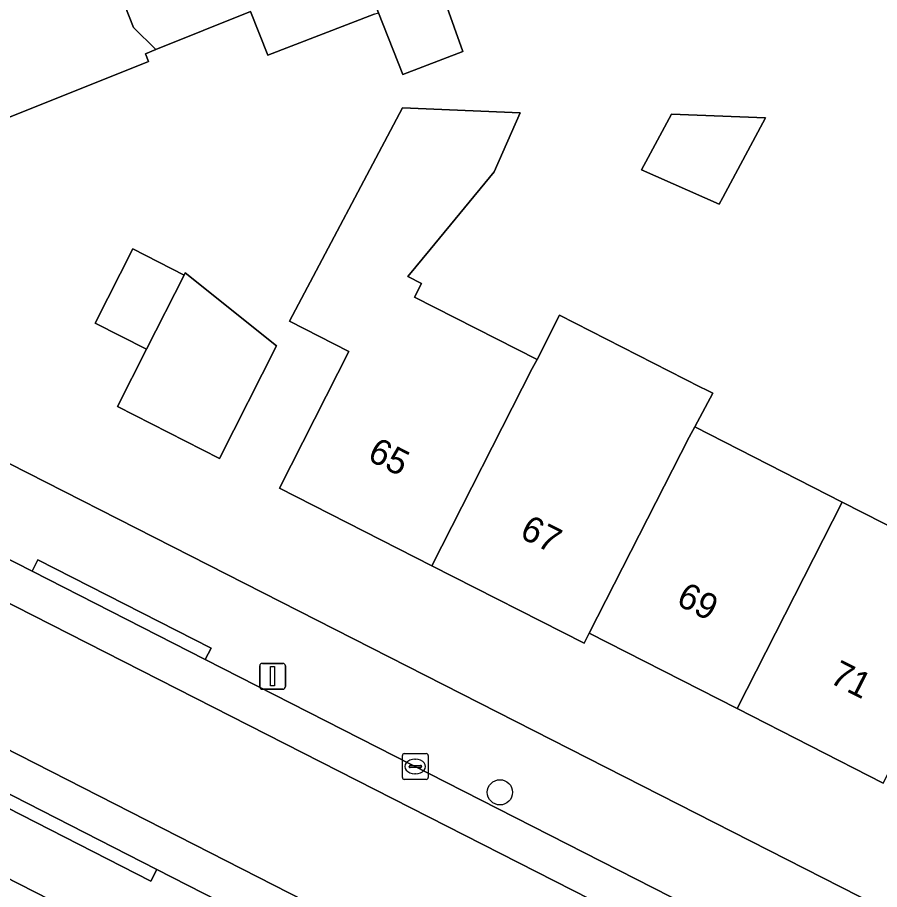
# Model space of a CAD drawing. Extents: x 160349 to 161355, y 381727 to 382854.
# Drawn here: x 161178.5 to 161211.89, y 382295.76 to 382329.54 of the extents above; entities that cross this region are included whole.
import ezdxf

# ---------------------------------------------------------------- set-up
doc = ezdxf.new("R2010")
doc.units = 0
for name, color, linetype in [('IMGEO_Boom', 7, 'Continuous'), ('IMGEO_Erf', 7, 'Continuous'), ('IMGEO_Kolk', 7, 'Continuous'), ('IMGEO_Lichtmast', 7, 'Continuous'), ('IMGEO_Pand', 7, 'Continuous'), ('IMGEO_Pand_nummerreeks', 7, 'Continuous'), ('IMGEO_Parkeervlak_open', 7, 'Continuous'), ('IMGEO_Rijbaan_lokaal_open', 7, 'Continuous'), ('IMGEO_Voetpad_open', 7, 'Continuous')]:
    doc.layers.add(name, color=color, linetype=linetype)

msp = doc.modelspace()

# ---------------------------------------------------------------- linework, layer by layer
at = {"layer": 'IMGEO_Boom'}
msp.add_circle((161197.188, 382299.521), 0.489, dxfattribs=at)
at = {"layer": 'IMGEO_Erf'}
for points in [[(161213.418, 382355.081), (161203.163, 382351.691), (161194.808, 382348.706), (161183.742, 382344.252), (161168.109, 382337.664), (161166.656, 382335.004), (161159.99, 382321.52), (161245.388, 382278.03)], [(161194.815, 382330.873), (161195.754, 382328.218), (161193.425, 382327.321), (161192.48, 382329.718)], [(161192.321, 382329.657), (161188.197, 382328.076), (161187.522, 382329.763), (161183.862, 382328.294), (161183.459, 382328.132), (161183.58, 382327.833), (161177.936, 382325.564), (161177.763, 382325.494), (161177.488, 382325.63), (161176.279, 382323.184), (161174.062, 382318.701), (161171.826, 382319.807), (161171.529, 382319.207), (161165.287, 382322.293), (161165.641, 382323.008), (161165.029, 382323.31), (161165.34, 382323.939), (161165.061, 382324.762), (161165.963, 382326.586), (161166.733, 382326.847), (161168.472, 382330.365)], [(161212.035, 382299.879), (161206.373, 382302.763), (161200.646, 382305.681), (161200.445, 382305.294), (161194.55, 382308.297), (161188.654, 382311.3), (161190.911, 382315.762), (161191.336, 382316.597), (161189.037, 382317.768), (161193.411, 382326.032), (161197.968, 382325.835), (161196.962, 382323.555), (161194.484, 382320.542), (161193.624, 382319.496), (161194.15, 382319.228), (161193.882, 382318.702), (161198.627, 382316.284), (161199.501, 382318.001), (161204.96, 382315.221), (161205.175, 382315.112), (161205.44, 382314.977), (161204.733, 382313.68), (161210.449, 382310.766), (161216.111, 382307.88)], [(161212.373, 382264.009), (161206.62, 382266.954), (161201.104, 382269.779), (161201.02, 382269.615), (161200.478, 382268.572), (161197.516, 382270.089), (161196.782, 382268.661), (161193.936, 382270.124), (161194.668, 382271.547), (161195.22, 382272.585), (161195.304, 382272.748), (161189.376, 382275.783), (161183.452, 382278.816), (161177.538, 382281.844), (161174.929, 382276.593), (161173.608, 382277.27), (161170.141, 382279.046), (161171.548, 382281.794), (161173.075, 382284.778), (161174.418, 382287.402), (161176.995, 382292.435), (161180.463, 382290.66), (161182.222, 382294.107), (161160.913, 382304.981)]]:
    msp.add_lwpolyline(points, dxfattribs=at)
for points in [[(161205.815, 382322.557), (161205.683, 382322.31), (161202.677, 382323.637), (161202.928, 382324.106), (161203.833, 382325.793), (161207.47, 382325.643)], [(161188.532, 382316.81), (161186.322, 382312.454), (161182.37, 382314.46), (161183.499, 382316.685), (161181.513, 382317.696), (161182.975, 382320.567), (161184.957, 382319.557), (161185.001, 382319.644)]]:
    msp.add_lwpolyline(points, close=True, dxfattribs=at)
at = {"layer": 'IMGEO_Kolk'}
for p, q in [((161193.408, 382300.094), (161193.408, 382300.946)), ((161193.483, 382301.02), (161194.335, 382301.02)), ((161194.409, 382300.946), (161194.409, 382300.094)), ((161193.667, 382300.514), (161193.667, 382300.526)), ((161193.71, 382300.563), (161194.108, 382300.563)), ((161193.896, 382300.8), (161193.921, 382300.8)), ((161194.151, 382300.526), (161194.151, 382300.514)), ((161194.105, 382300.477), (161193.707, 382300.477)), ((161193.919, 382300.24), (161193.894, 382300.24)), ((161194.335, 382300.02), (161193.483, 382300.02))]:
    msp.add_line(p, q, dxfattribs=at)
for points in [[(161193.408, 382300.094), (161193.408, 382300.946)], [(161193.483, 382301.02), (161194.335, 382301.02)], [(161194.409, 382300.946), (161194.409, 382300.094)], [(161194.335, 382300.02), (161193.483, 382300.02)]]:
    msp.add_lwpolyline(points, dxfattribs=at)
for centre, radius, start, end in [((161193.485, 382300.944), 0.0765, 91.552, 178.448), ((161193.485, 382300.944), 0.0765, 91.552, 178.448), ((161194.333, 382300.944), 0.0765, 1.552, 88.448), ((161194.333, 382300.944), 0.0765, 1.552, 88.448), ((161193.707, 382300.523), 0.0403, 85.8775, 175.7526), ((161193.704, 382300.513), 0.0366, 178.938, 274.7102), ((161194.108, 382300.52), 0.043, 264.8664, 352.4533), ((161194.112, 382300.525), 0.0386, 1.7309, 96.639), ((161193.485, 382300.096), 0.0765, 181.552, 268.448), ((161193.485, 382300.096), 0.0765, 181.552, 268.448), ((161194.333, 382300.096), 0.0765, 271.552, 358.448), ((161194.333, 382300.096), 0.0765, 271.552, 358.448)]:
    msp.add_arc(centre, radius, start, end, dxfattribs=at)
for centre, major_axis, ratio, start_param, end_param in [((161193.895, 382300.52), (-0.387, 0.002), 0.722429, 4.712389, 7.853982), ((161193.92, 382300.52), (-0.39, 0.002), 0.717154, 1.570796, 4.712389)]:
    msp.add_ellipse(centre, major_axis=major_axis, ratio=ratio, start_param=start_param, end_param=end_param, dxfattribs=at)
at = {"layer": 'IMGEO_Lichtmast'}
for p, q in [((161187.887, 382303.615), (161187.887, 382304.415)), ((161187.887, 382304.415), (161187.887, 382303.615)), ((161187.987, 382304.515), (161188.777, 382304.515)), ((161188.777, 382304.515), (161187.987, 382304.515)), ((161188.877, 382304.415), (161188.877, 382303.615)), ((161188.877, 382303.615), (161188.877, 382304.415)), ((161188.777, 382303.515), (161187.987, 382303.515)), ((161187.987, 382303.515), (161188.777, 382303.515))]:
    msp.add_line(p, q, dxfattribs=at)
msp.add_lwpolyline([(161188.307, 382304.39), (161188.457, 382304.39), (161188.457, 382303.64), (161188.307, 382303.64), (161188.307, 382304.39)], dxfattribs=at)
for centre, start, end in [((161187.987, 382304.415), 90, 180), ((161187.987, 382304.415), 90, 180), ((161188.777, 382304.415), 0, 90), ((161188.777, 382304.415), 360, 90), ((161187.987, 382303.615), 180, 270), ((161187.987, 382303.615), 180, 270), ((161188.777, 382303.615), 270, 0), ((161188.777, 382303.615), 270, 0)]:
    msp.add_arc(centre, 0.1, start, end, dxfattribs=at)
at = {"layer": 'IMGEO_Pand'}
msp.add_lwpolyline([(161191.098, 382343.074), (161187.736, 382341.749), (161192.48, 382329.718), (161193.425, 382327.321), (161195.754, 382328.218), (161194.815, 382330.873), (161195.863, 382331.385), (161195.601, 382332.184), (161199.293, 382333.536), (161198.675, 382335.265), (161195.316, 382344.66)], dxfattribs=at)
for points in [[(161187.736, 382341.749), (161187.015, 382341.465), (161186.154, 382341.972), (161184.547, 382341.348), (161184.31, 382340.479), (161179.389, 382338.305), (161183.001, 382329.143), (161183.862, 382328.294), (161187.522, 382329.763), (161188.197, 382328.076), (161192.321, 382329.657), (161192.48, 382329.718)], [(161183.862, 382328.294), (161183.001, 382329.143), (161179.389, 382338.305), (161178.641, 382337.975), (161177.91, 382338.453), (161175.814, 382337.548), (161175.746, 382336.768), (161170.629, 382334.728), (161168.472, 382330.365), (161177.598, 382325.847), (161177.936, 382325.564), (161183.58, 382327.833), (161183.459, 382328.132)], [(161194.55, 382308.297), (161198.438, 382315.933), (161198.627, 382316.284), (161193.882, 382318.702), (161194.15, 382319.228), (161193.624, 382319.496), (161194.484, 382320.542), (161196.962, 382323.555), (161197.968, 382325.835), (161193.411, 382326.032), (161189.037, 382317.768), (161191.336, 382316.597), (161190.911, 382315.762), (161188.654, 382311.3)], [(161207.47, 382325.643), (161203.833, 382325.793), (161202.928, 382324.106), (161202.677, 382323.637), (161205.683, 382322.31), (161205.815, 382322.557)], [(161184.957, 382319.557), (161182.975, 382320.567), (161181.513, 382317.696), (161183.499, 382316.685)], [(161188.532, 382316.81), (161185.001, 382319.644), (161184.957, 382319.557), (161183.499, 382316.685), (161182.37, 382314.46), (161186.322, 382312.454)], [(161204.733, 382313.68), (161205.44, 382314.977), (161205.175, 382315.112), (161204.96, 382315.221), (161199.501, 382318.001), (161198.627, 382316.284), (161198.438, 382315.933), (161194.55, 382308.297), (161200.445, 382305.294), (161200.646, 382305.681), (161204.517, 382313.284)], [(161210.449, 382310.766), (161204.733, 382313.68), (161204.517, 382313.284), (161200.646, 382305.681), (161206.373, 382302.763)], [(161216.111, 382307.88), (161210.449, 382310.766), (161206.373, 382302.763), (161212.035, 382299.879)]]:
    msp.add_lwpolyline(points, close=True, dxfattribs=at)
at = {"layer": 'IMGEO_Parkeervlak_open'}
for points in [[(161162.39, 382314.875), (161210.448, 382290.411), (161211.126, 382291.742), (161185.774, 382304.664), (161179.065, 382308.084), (161165.693, 382314.9)], [(161162.451, 382307.484), (161177.197, 382299.953), (161183.898, 382296.531), (161207.441, 382284.507), (161208.137, 382285.873), (161160.696, 382310.075)]]:
    msp.add_lwpolyline(points, dxfattribs=at)
at = {"layer": 'IMGEO_Rijbaan_lokaal_open'}
msp.add_lwpolyline([(161118.275, 382338.958), (161103.968, 382346.263), (161100.755, 382339.952), (161141.419, 382319.292), (161160.696, 382310.075), (161208.137, 382285.873), (161210.448, 382290.411), (161162.39, 382314.875), (161158.609, 382316.828)], dxfattribs=at)
at = {"layer": 'IMGEO_Voetpad_open'}
for points in [[(161287.277, 382257.645), (161284.304, 382258.212), (161262.946, 382269.089), (161259.545, 382270.821), (161246.897, 382277.262), (161245.388, 382278.03), (161159.99, 382321.52)], [(161165.693, 382314.9), (161179.065, 382308.084), (161179.292, 382308.529), (161186.001, 382305.109), (161185.774, 382304.664), (161211.126, 382291.742), (161217.379, 382288.555), (161258.172, 382267.762), (161258.399, 382268.207), (161265.01, 382264.837), (161264.783, 382264.392), (161267.041, 382263.241)], [(161153.712, 382308.895), (161160.913, 382304.981), (161182.222, 382294.107), (161183.481, 382293.464), (161251.115, 382258.956), (161262.356, 382253.087), (161265.83, 382251.286), (161268.366, 382250), (161271.482, 382248.42)], [(161213.691, 382281.315), (161207.441, 382284.507), (161183.898, 382296.531), (161183.671, 382296.086), (161176.97, 382299.508), (161177.197, 382299.953), (161162.451, 382307.484)]]:
    msp.add_lwpolyline(points, dxfattribs=at)
for points in [[(161185.774, 382304.664), (161186.001, 382305.109), (161179.292, 382308.529), (161179.065, 382308.084)], [(161177.197, 382299.953), (161176.97, 382299.508), (161183.671, 382296.086), (161183.898, 382296.531)]]:
    msp.add_lwpolyline(points, close=True, dxfattribs=at)

# ---------------------------------------------------------------- texts
at = {"layer": 'IMGEO_Pand_nummerreeks'}
for s, p in [('65', (161192.009, 382312.419)), ('67', (161197.905, 382309.416)), ('69', (161203.97, 382306.815)), ('71', (161209.909, 382303.79))]:
    msp.add_text(s, height=1, rotation=333.008, dxfattribs=at).set_placement(p)

doc.saveas('drawing.dxf')
